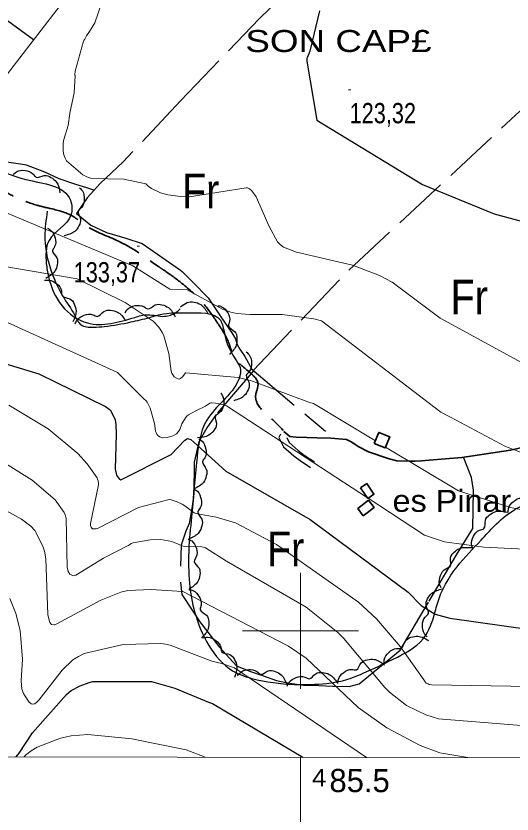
# Model space of a CAD drawing. Extents: x 483840 to 488445, y 4386047 to 4389027.
# Drawn here: x 485377.2 to 485591.3, y 4386420.9 to 4386765.5 of the extents above; entities that cross this region are included whole.
import ezdxf
from ezdxf.enums import TextEntityAlignment as Align

# ---------------------------------------------------------------- set-up
doc = ezdxf.new("R2010")
doc.units = 0
doc.header["$LTSCALE"] = 4
doc.linetypes.add('DOTTED', pattern=[1.5, 0.3, -1.2])
doc.linetypes.add('LONG_DASHED', pattern=[7.5, 6, -1.5])
for name, color, linetype, lineweight in [('1', 7, 'Continuous', 13), ('2', 7, 'DOTTED', 13), ('25', 7, 'LONG_DASHED', 25), ('27', 7, 'Continuous', 25), ('38', 7, 'Continuous', 25), ('47', 7, 'Continuous', 35), ('51', 7, 'Continuous', 13), ('6', 7, 'Continuous', 35), ('7', 7, 'Continuous', 13), ('8', 7, 'Continuous', 25), ('9', 7, 'Continuous', 13)]:
    doc.layers.add(name, color=color, linetype=linetype, lineweight=lineweight)
doc.layers.add('31', color=7, linetype='Continuous')
doc.layers.add('5', color=7, linetype='Continuous')

msp = doc.modelspace()

# ---------------------------------------------------------------- linework, layer by layer
at = {"layer": '1'}
for p, q in [((485500, 4386525), (485500, 4386475)), ((485475, 4386500), (485525, 4386500)), ((485500, 4386445.41), (485500, 4386374.06))]:
    msp.add_line(p, q, dxfattribs=at)
msp.add_lwpolyline([(484110.5, 4388760.3), (487685.8, 4388753.5), (487681.9, 4386441.2), (484105.5, 4386448.1)], close=True, dxfattribs=at)
at = {"layer": '25'}
for points in [[(485448.2, 4386728.78), (485482.33, 4386764.39), (485534.87, 4386816.61)], [(485331.26, 4386793.17), (485353.03, 4386779.17), (485370.43, 4386765.77), (485384.85, 4386755.29)], [(485479.52, 4386612.48), (485520.91, 4386655.71), (485592.7, 4386722.59), (485628.01, 4386754.38)], [(485448.2, 4386728.78), (485423.55, 4386702.49), (485413.55, 4386693.21), (485408.01, 4386686.95), (485403.34, 4386680.24), (485409.5, 4386675.11), (485416.29, 4386672.06), (485424.64, 4386669.57), (485431.71, 4386667.26), (485448.2, 4386655.68)], [(485410.89, 4386690.21), (485407.79, 4386691.29), (485403.13, 4386692.71), (485395.81, 4386695.14), (485389.68, 4386698.07), (485381.75, 4386701.05), (485379.17, 4386701.48), (485364.93, 4386703.59), (485357.33, 4386704.72), (485354.77, 4386705.44), (485352.46, 4386707.47), (485350.43, 4386710.72)], [(485448.2, 4386655.68), (485448.94, 4386655.09), (485453.46, 4386650.75), (485460.11, 4386643.75), (485465.4, 4386636.02), (485470.4, 4386628.74), (485471.94, 4386626.1), (485472.73, 4386623.61), (485473.83, 4386621.57), (485476.03, 4386618.46), (485478.96, 4386612.94), (485510.77, 4386586.2)], [(485479.75, 4386612.29), (485463.6, 4386593.43), (485459.61, 4386587.71), (485456.07, 4386581.68), (485454.07, 4386572.78), (485454.1, 4386569.48), (485453.99, 4386562.2), (485453.69, 4386556.8), (485453.11, 4386552.83), (485451.97, 4386546.4), (485450.49, 4386543.11), (485448.46, 4386536.99), (485448.2, 4386528)], [(485448.2, 4386521.05), (485448.83, 4386515.68), (485453.23, 4386508.93), (485456.61, 4386503.86), (485464.86, 4386493.16), (485472.32, 4386484.95), (485478.44, 4386482.39), (485483.22, 4386480.89), (485489.64, 4386478.62), (485494.43, 4386477.5), (485501.32, 4386476.58), (485507.92, 4386476.41), (485513.99, 4386476.17), (485520.97, 4386475.92), (485525.34, 4386477.14), (485543.03, 4386491.66), (485555.49, 4386512.8), (485567.25, 4386532.89), (485574.39, 4386544.26), (485574.7, 4386560.69), (485573.81, 4386566.18), (485570.32, 4386574.94)]]:
    msp.add_lwpolyline(points, dxfattribs=at)
at = {"layer": '27'}
for points in [[(485015.13, 4386590.84), (485027.76, 4386593.71), (485037.35, 4386577.8), (485040.82, 4386567.98), (485048.33, 4386548.52), (485051.93, 4386542.42), (485065.78, 4386530.18), (485079.67, 4386533.83), (485086.6, 4386539.33), (485101.48, 4386543.78), (485109.67, 4386544.16), (485116.49, 4386555.44), (485120.1, 4386570.04), (485124.68, 4386582.49), (485124.21, 4386594.62), (485123.92, 4386603.5), (485123.37, 4386622.14), (485119.2, 4386628.19), (485112.09, 4386631.28), (485104.83, 4386625.38), (485098.75, 4386624.82), (485087.95, 4386637.59), (485079.13, 4386646.82), (485071.75, 4386653.73), (485066.18, 4386654.09), (485055.25, 4386653.07), (485045.22, 4386654.73), (485050.52, 4386665.94), (485062.71, 4386680.81), (485069.35, 4386682.29), (485082.63, 4386683.4), (485089.41, 4386688.79), (485102.97, 4386701.78), (485105.02, 4386697.45), (485104.33, 4386688.21), (485120.89, 4386678.81), (485128.25, 4386676.99), (485134.94, 4386676.25), (485150.37, 4386675.41), (485165.16, 4386678.57), (485178.66, 4386671.97), (485193.04, 4386664), (485210.65, 4386665.41), (485223.14, 4386679.83), (485236.33, 4386686.06), (485251.43, 4386682.92), (485270.74, 4386673.36), (485274.43, 4386671.16), (485289.51, 4386668.96), (485305.71, 4386683.8), (485313.22, 4386687.61), (485316.08, 4386691.69), (485317.71, 4386701.32), (485316.44, 4386712.22), (485334.26, 4386710.77), (485336.63, 4386710.63), (485338.32, 4386710.59), (485347.76, 4386707.14), (485365.47, 4386700.63), (485381.55, 4386694.91), (485400.73, 4386685.96), (485400.91, 4386679.52), (485391.53, 4386668.6), (485390.32, 4386658.6), (485391.27, 4386652.82), (485397.13, 4386640.34), (485408.07, 4386632.92), (485428.48, 4386635.34), (485434.07, 4386636.48), (485441.35, 4386635.8), (485446.26, 4386637.47), (485448.07, 4386639.03)], [(485376.02, 4386697.08), (485377.41, 4386698.17), (485381.16, 4386698.79), (485384.55, 4386697.34), (485385.97, 4386695.85), (485389.44, 4386696.61), (485392.32, 4386695.8), (485394.62, 4386693.85), (485396.22, 4386689.15)], [(485404.7, 4386691.25), (485405.88, 4386689.93), (485406.72, 4386686.23), (485405.48, 4386682.75), (485404.08, 4386681.25), (485405.05, 4386677.83), (485404.42, 4386674.91), (485402.61, 4386672.49), (485398.02, 4386670.6)], [(485390.72, 4386681.21), (485389.73, 4386670.19), (485391.23, 4386659.29), (485393.97, 4386651.45), (485397.32, 4386644.65), (485402.68, 4386636.09), (485405.25, 4386632.23), (485410.63, 4386631.1), (485415.44, 4386631.41), (485426.8, 4386633.35), (485434.93, 4386635.33), (485440.96, 4386636.89), (485450.64, 4386637.28), (485465.45, 4386634.07), (485467.17, 4386628.49), (485468.67, 4386623.22), (485472.4, 4386616.56), (485474.15, 4386612.63), (485473.34, 4386608.52), (485459.58, 4386591.01), (485455.12, 4386572.54), (485452.98, 4386549.08), (485451.8, 4386534.69), (485451.76, 4386526.36), (485452.25, 4386519.23), (485454.92, 4386506.21), (485472.35, 4386481.87), (485479.07, 4386479.45), (485497.34, 4386476.86), (485511.16, 4386477.34), (485519.51, 4386478.87), (485527.05, 4386481.69), (485540.05, 4386487.81), (485552.85, 4386496.48), (485558.12, 4386508.41), (485559.07, 4386511.84), (485567.55, 4386527.7), (485577.92, 4386539.19), (485583.72, 4386545.41), (485600.3, 4386555.82), (485608.58, 4386557.73), (485617.93, 4386561.12), (485679.14, 4386538.41), (485684.02, 4386533.39), (485690.35, 4386524.75), (485690.56, 4386523.92), (485690.82, 4386521.14), (485689.44, 4386519.13), (485686.55, 4386516.1), (485683.59, 4386503.83), (485688.01, 4386497.54), (485693.37, 4386495.14), (485710.64, 4386495.72), (485714.99, 4386495.73), (485720.9, 4386499.62), (485723.36, 4386503.41), (485728.61, 4386513.84), (485734.63, 4386520.58), (485741.04, 4386522.59), (485749.79, 4386520.67), (485762.3, 4386519.21), (485784.75, 4386514.99), (485800.74, 4386509.88), (485812.31, 4386505.81), (485822.54, 4386502.37), (485832.83, 4386498.24), (485838.36, 4386495.99), (485847.13, 4386490.76), (485859.03, 4386483.31), (485869.21, 4386476.03), (485879.99, 4386469.05), (485894.38, 4386462.62), (485904.05, 4386457.08), (485910.4, 4386454.51), (485916.43, 4386446.02), (485916.75, 4386444.61)], [(485390.84, 4386673.87), (485392.34, 4386672.92), (485394.17, 4386669.6), (485393.93, 4386665.91), (485393, 4386664.08), (485394.87, 4386661.06), (485395.07, 4386658.08), (485393.99, 4386655.26), (485390.09, 4386652.19)], [(485389.62, 4386651.34), (485391.4, 4386651.46), (485394.83, 4386649.86), (485396.82, 4386646.75), (485397.15, 4386644.73), (485400.45, 4386643.39), (485402.37, 4386641.11), (485403.17, 4386638.19), (485401.84, 4386633.41)], [(485424.26, 4386637.28), (485425.28, 4386638.73), (485428.69, 4386640.4), (485432.36, 4386639.99), (485434.14, 4386638.97), (485437.25, 4386640.7), (485440.24, 4386640.76), (485443.01, 4386639.55), (485445.89, 4386635.51)], [(485448.2, 4386639.88), (485451.15, 4386641.73), (485454.13, 4386641.94), (485456.96, 4386640.88), (485460.05, 4386637.01)], [(485402.82, 4386632.55), (485403.61, 4386634.14), (485406.73, 4386636.3), (485410.42, 4386636.46), (485412.33, 4386635.72), (485415.15, 4386637.89), (485418.09, 4386638.4), (485421.01, 4386637.63), (485424.47, 4386634.08)], [(485464.28, 4386640.47), (485465.98, 4386639.96), (485468.63, 4386637.24), (485469.39, 4386633.63), (485468.98, 4386631.62), (485471.59, 4386629.2), (485472.57, 4386626.38), (485472.29, 4386623.37), (485469.36, 4386619.37)], [(485476.58, 4386620.41), (485477.85, 4386619.16), (485478.93, 4386615.53), (485477.92, 4386611.98), (485476.62, 4386610.39), (485477.81, 4386607.04), (485477.37, 4386604.08), (485475.72, 4386601.55), (485471.26, 4386599.37)], [(485465.6, 4386602.59), (485466.54, 4386601.09), (485466.76, 4386597.3), (485464.96, 4386594.08), (485463.33, 4386592.83), (485463.71, 4386589.29), (485462.61, 4386586.52), (485460.42, 4386584.43), (485455.58, 4386583.34)], [(485456.09, 4386582.88), (485457.53, 4386581.85), (485459.16, 4386578.42), (485458.7, 4386574.76), (485457.66, 4386572.98), (485459.35, 4386569.85), (485459.37, 4386566.87), (485458.13, 4386564.11), (485454.06, 4386561.28)], [(485589.57, 4386551.05), (485589.77, 4386552.81), (485591.96, 4386555.91), (485595.38, 4386557.31), (485597.43, 4386557.27), (485599.33, 4386560.27), (485601.93, 4386561.75), (485604.94, 4386562.02), (485609.4, 4386559.86)], [(485454.06, 4386561.28), (485455.51, 4386560.25), (485457.15, 4386556.83), (485456.72, 4386553.16), (485455.68, 4386551.39), (485457.39, 4386548.26), (485457.42, 4386545.28), (485456.19, 4386542.52), (485452.13, 4386539.66)], [(485574.31, 4386535.44), (485573.82, 4386537.14), (485574.64, 4386540.84), (485577.25, 4386543.45), (485579.16, 4386544.21), (485579.76, 4386547.71), (485581.58, 4386550.08), (485584.26, 4386551.49), (485589.21, 4386551.21)], [(485451.51, 4386539.67), (485453.05, 4386538.8), (485455.06, 4386535.58), (485455.02, 4386531.89), (485454.18, 4386530.01), (485456.21, 4386527.09), (485456.56, 4386524.13), (485455.64, 4386521.25), (485451.91, 4386517.98)], [(485560.7, 4386518.55), (485560.02, 4386520.19), (485560.42, 4386523.96), (485562.72, 4386526.85), (485564.53, 4386527.82), (485564.72, 4386531.37), (485566.26, 4386533.92), (485568.76, 4386535.63), (485573.71, 4386535.92)], [(485451.87, 4386517.89), (485453.58, 4386517.41), (485456.28, 4386514.75), (485457.1, 4386511.15), (485456.73, 4386509.13), (485459.39, 4386506.76), (485460.43, 4386503.96), (485460.2, 4386500.95), (485457.34, 4386496.9)], [(485554.62, 4386497.46), (485553.44, 4386498.78), (485552.58, 4386502.48), (485553.81, 4386505.96), (485555.2, 4386507.47), (485554.23, 4386510.89), (485554.85, 4386513.81), (485556.65, 4386516.23), (485561.23, 4386518.13)], [(485458.16, 4386497.03), (485459.92, 4386497.26), (485463.45, 4386495.89), (485465.64, 4386492.91), (485466.09, 4386490.91), (485469.47, 4386489.78), (485471.53, 4386487.63), (485472.52, 4386484.77), (485471.5, 4386479.91)], [(485536.08, 4386485.71), (485536.16, 4386487.48), (485538.13, 4386490.72), (485541.44, 4386492.35), (485543.49, 4386492.45), (485545.19, 4386495.58), (485547.67, 4386497.23), (485550.66, 4386497.7), (485555.26, 4386495.85)], [(485516.09, 4386477.25), (485516.35, 4386479), (485518.64, 4386482.03), (485522.1, 4386483.31), (485524.15, 4386483.2), (485526.16, 4386486.14), (485528.8, 4386487.53), (485531.81, 4386487.7), (485536.2, 4386485.39)], [(485472.8, 4386480.59), (485473.96, 4386481.93), (485477.51, 4386483.26), (485481.12, 4386482.49), (485482.8, 4386481.3), (485486.06, 4386482.72), (485489.04, 4386482.48), (485491.68, 4386481.01), (485494.15, 4386476.71)], [(485494.23, 4386476.13), (485495.02, 4386477.72), (485498.13, 4386479.88), (485501.82, 4386480.04), (485503.74, 4386479.3), (485506.55, 4386481.48), (485509.49, 4386481.99), (485512.41, 4386481.22), (485515.87, 4386477.67)]]:
    msp.add_spline(points, degree=3, dxfattribs=at)
at = {"layer": '38'}
for points in [[(485491.33, 4386584.96), (485490.72, 4386583.42), (485492.72, 4386579.48), (485497.11, 4386575.54), (485499.92, 4386573.48), (485504.33, 4386570.49)], [(485494.05, 4386583.44), (485495.12, 4386581.32), (485498.98, 4386577.85), (485501.63, 4386575.92), (485506, 4386572.95)]]:
    msp.add_lwpolyline(points, dxfattribs=at)
at = {"layer": '47'}
for points in [[(485531.85, 4386580.89), (485536.58, 4386579.01), (485538.49, 4386583.8), (485533.76, 4386585.68)], [(485525.95, 4386561.77), (485529.06, 4386557.2), (485531.68, 4386558.98), (485528.57, 4386563.55)], [(485529.4, 4386556.39), (485531.77, 4386553.29), (485527.05, 4386549.67), (485524.68, 4386552.77)]]:
    msp.add_lwpolyline(points, close=True, dxfattribs=at)
at = {"layer": '51'}
msp.add_line((485399.79, 4386774.64), (485349.23, 4386709.17), dxfattribs=at)
at = {"layer": '6'}
msp.add_lwpolyline([(485614.42, 4386588.88), (485608.24, 4386583.25), (485603.79, 4386581.02), (485590.67, 4386577.99), (485569.57, 4386574.82), (485555.53, 4386573.67), (485552.14, 4386573.42), (485549.36, 4386573.22), (485546.88, 4386573.26), (485541.5, 4386573.42), (485538.28, 4386574.27), (485529.3, 4386577.31), (485524.93, 4386579.57), (485522.13, 4386581.47), (485519.82, 4386582.6), (485513.12, 4386583.13), (485507.1, 4386583.36), (485502.68, 4386583.42), (485498.06, 4386583.56), (485495.44, 4386583.92), (485492.88, 4386586.05)], dxfattribs=at)
at = {"layer": '6', "linetype": 'LONG_DASHED'}
msp.add_spline([(485269.25, 4386721.86), (485273.58, 4386720.69), (485281.99, 4386718.99), (485291.13, 4386717.08), (485298.97, 4386716.54), (485306.16, 4386716.18), (485311.27, 4386715.46), (485318.78, 4386713.76), (485326.94, 4386710.61), (485333.63, 4386706.4), (485340.32, 4386702.69), (485343.71, 4386700.79), (485350.33, 4386700.57), (485359.32, 4386695.9), (485369.58, 4386690.94), (485377.37, 4386687.13), (485386.17, 4386683.79), (485392.17, 4386682.32), (485402.4, 4386678.62), (485406.74, 4386675.4), (485420.48, 4386668.69), (485428.53, 4386664.29), (485438.68, 4386657.3), (485441.05, 4386655.72), (485448.83, 4386650.03), (485458.08, 4386641.35), (485464.26, 4386632.88), (485469.2, 4386623.92), (485470.98, 4386618.97), (485477.37, 4386612.21), (485481.67, 4386606.48), (485480.65, 4386601.56), (485480.95, 4386599.19), (485486.47, 4386592.56), (485492.66, 4386586.48)], degree=3, dxfattribs=at)
at = {"layer": '7'}
for p, q in [((485520.7, 4386733.52), (485521.7, 4386733.52)), ((485429.5, 4386666.14), (485430.5, 4386666.14))]:
    msp.add_line(p, q, dxfattribs=at)
at = {"layer": '8'}
for points in [[(485508.27, 4386767.71), (485503.98, 4386750.29), (485503.26, 4386748.43), (485502.86, 4386747.7), (485502.73, 4386747.16), (485502.67, 4386745.94), (485507.1, 4386720.5), (485552.65, 4386692.68), (485583.5, 4386680.08), (485617.12, 4386670.94)], [(485355.15, 4386620.54), (485387.11, 4386610.95), (485415.9, 4386596.89), (485417.87, 4386595.4), (485419.21, 4386593.01), (485419.98, 4386591.04), (485420.38, 4386589.07), (485420.42, 4386584.87), (485420.04, 4386569.83), (485420.42, 4386567.98), (485420.68, 4386567.24), (485420.88, 4386566.85), (485421.31, 4386566.19), (485421.78, 4386565.64), (485422.05, 4386565.43), (485422.53, 4386565.2), (485444.17, 4386576.21), (485450.09, 4386582.33), (485451.18, 4386583.06), (485452.67, 4386582.55), (485454.02, 4386581.51), (485467.73, 4386568.95), (485504.17, 4386548.05), (485546.45, 4386516.75), (485552.06, 4386511.01), (485558.16, 4386507.26), (485564.43, 4386505.5), (485622.58, 4386497.26)], [(485377.35, 4386445.65), (485378.68, 4386447.15), (485384.3, 4386455.99), (485399.03, 4386472.57), (485401.12, 4386474.21), (485404.97, 4386476.31), (485408.81, 4386477.75), (485410.35, 4386478.17), (485435.7, 4386478.09), (485445.75, 4386475.31), (485460.24, 4386469.2), (485462.1, 4386468.61), (485501.07, 4386445.41)]]:
    msp.add_lwpolyline(points, dxfattribs=at)
at = {"layer": '9'}
for points in [[(485406.33, 4386754.63), (485406.45, 4386754.87), (485406.84, 4386755.29), (485406.97, 4386755.49), (485407.73, 4386756.95), (485408.94, 4386758.72), (485411.21, 4386762.44), (485411.24, 4386762.53), (485411.24, 4386762.57), (485411.24, 4386762.58), (485414.13, 4386770.92)], [(485609.9, 4386607.88), (485560.28, 4386635.06), (485539.6, 4386650.54), (485534.04, 4386653.48), (485522.38, 4386657.84), (485498.26, 4386663.52), (485492.69, 4386665.64), (485491.36, 4386666.73), (485490.13, 4386668.03), (485486.46, 4386674.54), (485480.86, 4386687.37), (485479.01, 4386689.95), (485478.03, 4386690.84), (485477.09, 4386691.24), (485476.81, 4386691.29), (485476.52, 4386691.31), (485452.09, 4386687.36), (485448.24, 4386687.46), (485442.71, 4386688.25), (485439.64, 4386689.15), (485435.75, 4386691.03), (485434.28, 4386692.04), (485433.3, 4386692.98), (485423.84, 4386694.97), (485409.96, 4386695.35), (485408.5, 4386695.74), (485407.56, 4386696.11), (485406.12, 4386696.92), (485399, 4386702.96), (485398.41, 4386704.04), (485397.89, 4386705.54), (485397.64, 4386707.09), (485397.59, 4386710.49), (485397.86, 4386712.19), (485399.74, 4386718.2), (485400.53, 4386723.41), (485400.52, 4386723.52), (485400.51, 4386723.54), (485402.35, 4386732.24), (485402.82, 4386739.62), (485402.77, 4386739.72), (485402.68, 4386739.87), (485402.66, 4386740.2), (485402.81, 4386741.59), (485406.33, 4386754.63)], [(485360.66, 4386685.6), (485427.62, 4386657.61), (485443.6, 4386647.57), (485451.09, 4386647.21), (485466.32, 4386638.88), (485469.98, 4386637.61), (485472.59, 4386637.02), (485478.18, 4386636.57), (485492.15, 4386636.52), (485505.81, 4386634.67), (485509, 4386633.92), (485560.55, 4386594.41), (485564.66, 4386592.2), (485588.52, 4386579.63), (485603.66, 4386573.85)], [(485347.03, 4386661.56), (485403.59, 4386652.04), (485424.32, 4386641.75), (485436.41, 4386633.71), (485438.84, 4386631.14), (485440.44, 4386628.67), (485441.06, 4386627.31), (485443.26, 4386619.79), (485444.21, 4386612.15), (485444.44, 4386611.3), (485444.46, 4386611.28), (485445.55, 4386609.62), (485446.78, 4386608.93), (485447.72, 4386608.73), (485447.99, 4386608.79), (485448.25, 4386608.91), (485449.2, 4386609.78), (485450.41, 4386611.33), (485450.42, 4386611.35), (485450.44, 4386611.37), (485450.45, 4386611.37), (485450.47, 4386611.39), (485450.49, 4386611.39), (485450.51, 4386611.39), (485450.54, 4386611.39), (485473.13, 4386609.37), (485478.84, 4386607.97), (485504.26, 4386598.48), (485505.07, 4386598.35), (485505.55, 4386598.14), (485532.3, 4386582.03)], [(485528.94, 4386557.38), (485468.03, 4386597.15), (485466.27, 4386597.76), (485463.31, 4386598.36), (485461.62, 4386598.43), (485461.26, 4386598.38), (485460.94, 4386598.31), (485459.08, 4386596.94), (485454.88, 4386594.99), (485451.71, 4386593.23), (485451.02, 4386592.64), (485450.41, 4386592.02), (485448.86, 4386589.41), (485447.88, 4386587), (485447.36, 4386586.07), (485446.49, 4386585.11), (485444.85, 4386584.26), (485442.54, 4386583.53), (485442.5, 4386583.53), (485440.52, 4386583.34), (485440.3, 4386583.35), (485439.67, 4386583.56), (485439.23, 4386583.77), (485438.97, 4386583.95), (485438.49, 4386584.4), (485438.07, 4386584.9), (485437.89, 4386585.17), (485437.69, 4386585.62), (485437.5, 4386586.23), (485436.98, 4386589.47), (485436.98, 4386589.48), (485435.13, 4386596.12), (485433.82, 4386598.76), (485433.39, 4386599.3), (485433.14, 4386599.55), (485432.66, 4386599.89), (485421.03, 4386611.5), (485420.75, 4386611.66), (485337.39, 4386649.59)], [(485650.23, 4386475.17), (485556.71, 4386476.7), (485555.57, 4386476.9), (485555.03, 4386477.06), (485554.22, 4386477.46), (485543.17, 4386493.08), (485532.84, 4386505.25), (485525.08, 4386512.33), (485489.7, 4386537.34), (485471.93, 4386546.64), (485463.64, 4386549.13), (485455.53, 4386550.46), (485454.17, 4386550.97), (485450.1, 4386553.96), (485448.97, 4386554.67), (485446.84, 4386555.67), (485444.21, 4386556.53), (485443.34, 4386556.66), (485430.09, 4386553.32), (485412.46, 4386544.13), (485411.83, 4386544.02), (485410.85, 4386543.98), (485410.27, 4386544.1), (485410.14, 4386544.18), (485410.01, 4386544.27), (485409.65, 4386544.75), (485409.42, 4386545.34), (485409.35, 4386545.68), (485409.33, 4386546.3), (485412.9, 4386563.08), (485412.9, 4386563.71), (485412.75, 4386564.78), (485412.48, 4386565.54), (485412.23, 4386566), (485408, 4386572.08), (485403.99, 4386576.52), (485391.16, 4386587.16), (485374.16, 4386597.46)], [(485361.46, 4386579.14), (485384.22, 4386565.05), (485394.22, 4386556.51), (485398, 4386551.03), (485398.44, 4386550.15), (485398.89, 4386548.65), (485399.39, 4386527.41), (485399.57, 4386526.36), (485399.82, 4386525.67), (485400.52, 4386524.47), (485401.97, 4386523.71), (485403.05, 4386524.04), (485414.96, 4386531.45), (485425.65, 4386536.8), (485425.72, 4386536.85), (485426.95, 4386537.74), (485427.76, 4386538.06), (485435.1, 4386539.36), (485439.68, 4386539.41), (485444.44, 4386538.57), (485445.5, 4386538.21), (485447.26, 4386537.36), (485449.32, 4386536.63), (485450.79, 4386536.43), (485457.38, 4386536.3), (485458.2, 4386536.1), (485458.99, 4386535.83), (485468.08, 4386530.06), (485502.41, 4386510.21), (485516.1, 4386499.26), (485518.7, 4386496.69), (485536.42, 4386475.55), (485538.44, 4386473.56), (485545.7, 4386467.77), (485554.01, 4386463.72), (485559.56, 4386462.03), (485625.54, 4386456.64)], [(485536.72, 4386579.37), (485568.17, 4386560.44), (485590.55, 4386553.23), (485648.52, 4386541.88), (485670.16, 4386530.46), (485684.04, 4386521.17), (485689.96, 4386515.72), (485690.36, 4386515.17)], [(485788.67, 4386444.85), (485758.79, 4386458.73), (485748.05, 4386461.68), (485728.82, 4386463.46), (485703.51, 4386463.05), (485702.15, 4386463.65), (485697.33, 4386466.33), (485693.61, 4386469.51), (485691.91, 4386471.92), (485686.5, 4386483.87), (485683.89, 4386487.45), (485668.57, 4386502.88), (485663.07, 4386510.6), (485661.07, 4386512.44), (485656.38, 4386515.56), (485648.95, 4386519.1), (485605.55, 4386534.9), (485579.11, 4386536.13), (485562.06, 4386538.44), (485553.5, 4386541.34), (485529.14, 4386557.25)], [(485368.88, 4386554.09), (485379.69, 4386548.21), (485383.7, 4386545.13), (485385.31, 4386543.38), (485388.78, 4386536.59), (485389.52, 4386534.41), (485390.13, 4386531.11), (485390.96, 4386507.08), (485391.54, 4386504.57), (485391.91, 4386503.67), (485392.38, 4386502.84), (485392.5, 4386502.79), (485393.71, 4386502.57), (485393.83, 4386502.56), (485394.9, 4386502.98), (485413.91, 4386513.32), (485422.49, 4386516.75), (485425.48, 4386517.38), (485435.51, 4386517.89), (485449.15, 4386516.98), (485449.17, 4386516.98), (485449.19, 4386516.97), (485494.82, 4386493.36), (485502.46, 4386488.21), (485524.92, 4386466.84), (485537.19, 4386458.08), (485551.56, 4386450.47), (485560.07, 4386447.41), (485572.13, 4386445.27)], [(485528.52, 4386445.35), (485471.51, 4386484.01), (485466, 4386485.94), (485461.7, 4386486.85), (485443.76, 4386493.87), (485441.81, 4386494.3), (485439.78, 4386494.48), (485423.44, 4386494.11), (485406.64, 4386490.2), (485404.17, 4386489), (485401.81, 4386487.45), (485397.15, 4386482.98), (485387.14, 4386470.04), (485386.21, 4386469.17), (485385.5, 4386468.64), (485385.31, 4386468.55), (485385.11, 4386468.47), (485384.39, 4386468.38), (485383.74, 4386468.54), (485383.59, 4386468.62), (485383.44, 4386468.72), (485383, 4386469.2), (485380.88, 4386472.27), (485380.49, 4386472.91), (485379.77, 4386474.78), (485379.51, 4386478.42), (485380.09, 4386487.78), (485379.12, 4386500.19), (485377.25, 4386507.43), (485374.64, 4386513.93)], [(485380.76, 4386445.64), (485381.29, 4386446.28), (485383.78, 4386448.21), (485386.36, 4386449.73), (485396.48, 4386453.67), (485400.99, 4386454.72), (485408.22, 4386455.2), (485427.26, 4386453.41), (485450.7, 4386448.64), (485458.9, 4386445.49)]]:
    msp.add_lwpolyline(points, dxfattribs=at)

# ---------------------------------------------------------------- texts
at = {"layer": '2', "width": 1.1}
msp.add_text('4', height=7.5, rotation=359.889, dxfattribs=at).set_placement((485504.99, 4386432.9))
at = {"layer": '2'}
msp.add_text('85.5', height=10, rotation=359.889, dxfattribs=at).set_placement((485512.48, 4386430.39))
at = {"layer": '31', "width": 0.85}
for p in [(485456.92, 4386682.4), (485572.8, 4386636.63), (485493.58, 4386527.87)]:
    msp.add_text('Fr', height=15, dxfattribs=at).set_placement(p, align=Align.CENTER)
at = {"layer": '5'}
for s, width, p in [('SON CAP£', 1.25, (485476.21, 4386749.91)), ('es Pinar', 1.1, (485539.71, 4386551.38))]:
    msp.add_text(s, height=9.5, dxfattribs=dict(at, width=width)).set_placement(p)
at = {"layer": '7', "width": 0.8}
for s, p in [('123,32', (485521.2, 4386719.15)), ('133,37', (485402.15, 4386650.45))]:
    msp.add_text(s, height=8.75, dxfattribs=at).set_placement(p)

doc.saveas('drawing.dxf')
